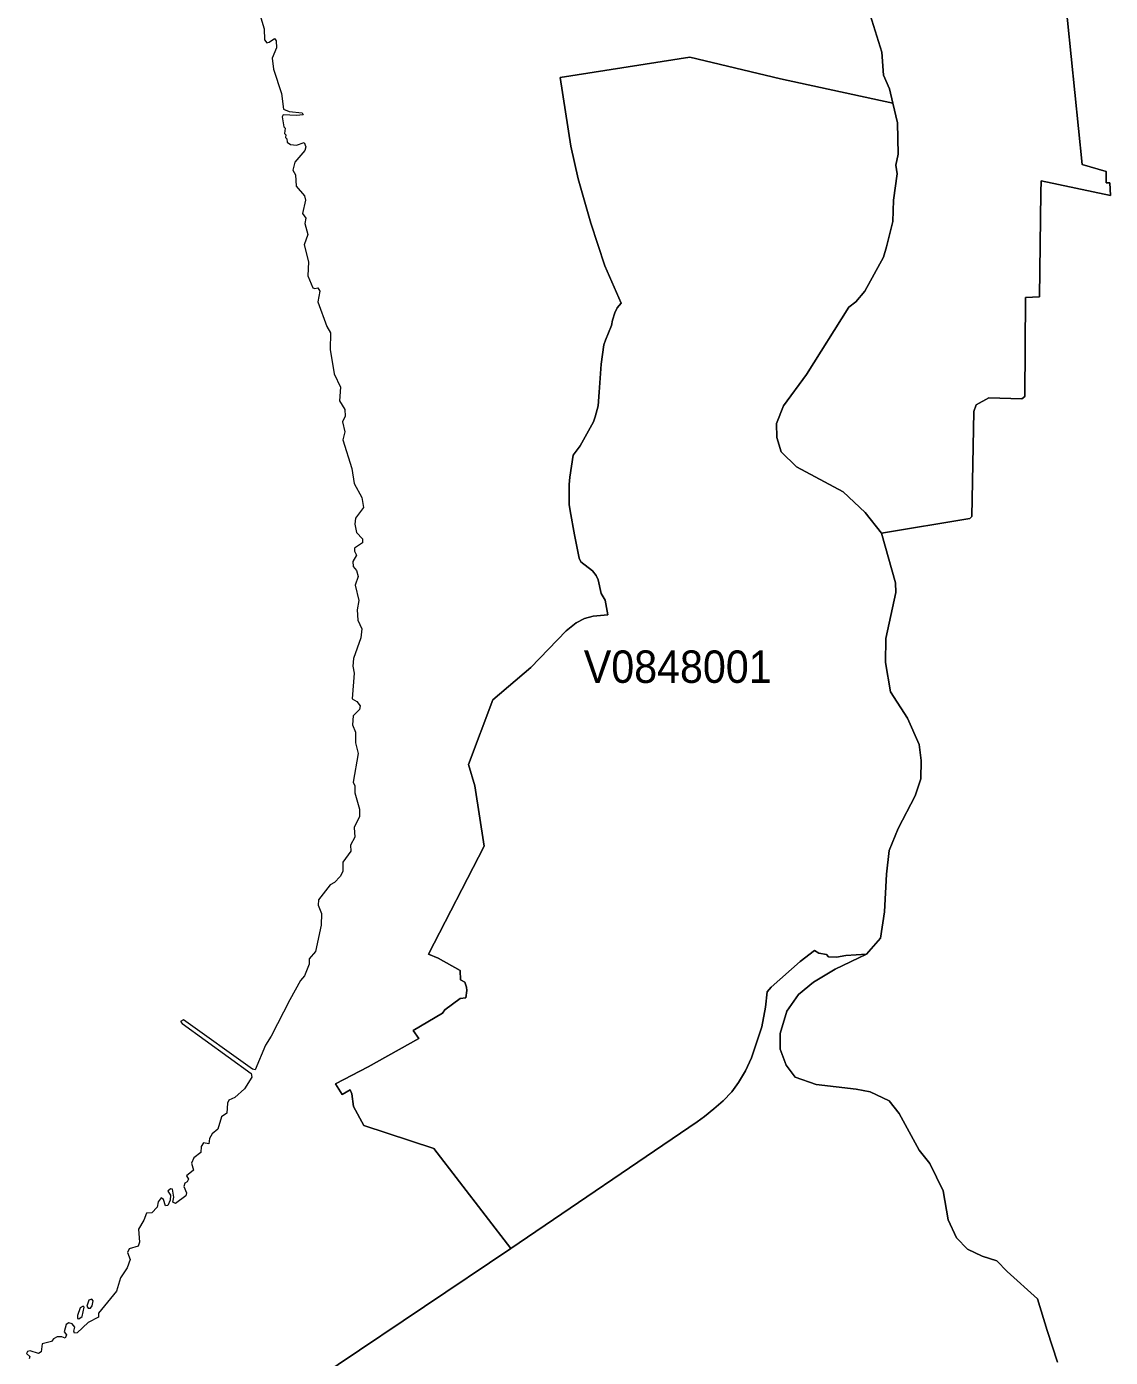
# Model space of a CAD drawing. Extents: x 369010 to 735936, y 6377141 to 6616555.
# Drawn here: x 533386 to 536729, y 6460955 to 6465059 of the extents above; entities that cross this region are included whole.
import ezdxf
from ezdxf.enums import TextEntityAlignment as Align

# ---------------------------------------------------------------- set-up
doc = ezdxf.new("R2010")
doc.units = 0
doc.header["$LTSCALE"] = 40
doc.layers.add('3', color=7, linetype='Continuous', lineweight=13)
doc.layers.add('4', color=7, linetype='Continuous')

msp = doc.modelspace()

# ---------------------------------------------------------------- linework, layer by layer
at = {"layer": '3'}
for points in [[(535983.05, 6465111.49), (536023.77, 6464980.41), (536029.23, 6464909.41), (536047.27, 6464866.88), (536058.02, 6464822.69), (536072.59, 6464762.61), (536074.41, 6464665.29), (536067.46, 6464631.53), (536071.27, 6464604.89), (536060.18, 6464523.62), (536057.36, 6464458.08), (536038, 6464379.63), (536028.73, 6464347.86), (535971.96, 6464243.09), (535943.33, 6464210.32), (535922.15, 6464194.1), (535791.07, 6463985.57), (535721.06, 6463889.08), (535699.38, 6463834.63), (535700.21, 6463791.27), (535713.61, 6463747.91), (535760.28, 6463701.23), (535904.44, 6463624.44), (535972.96, 6463560.06), (536022.77, 6463496.34), (536294.86, 6463542.35), (536301.32, 6463547.65), (536307.94, 6463871.7), (536315.05, 6463892.39), (536353.78, 6463914.4), (536455.23, 6463910.6), (536464.83, 6463917.71), (536466.49, 6464223.56), (536510.51, 6464225.38), (536514.32, 6464547.29), (536515.64, 6464583.54), (536728.81, 6464537.69), (536727.49, 6464577.08), (536715.9, 6464577.08), (536715.9, 6464612), (536642.25, 6464633.35), (536585.15, 6465189.45)], [(536585.15, 6465189.45), (536642.25, 6464633.35), (536715.9, 6464612), (536715.9, 6464577.08), (536727.49, 6464577.08), (536728.81, 6464537.69), (536515.64, 6464583.54), (536514.32, 6464547.29), (536510.51, 6464225.38), (536466.49, 6464223.56), (536464.83, 6463917.71), (536455.23, 6463910.6), (536353.78, 6463914.4), (536315.05, 6463892.39), (536307.94, 6463871.7), (536301.32, 6463547.65), (536294.86, 6463542.35), (536022.77, 6463496.34), (536065.64, 6463343.08), (536066.63, 6463314.12), (536036.67, 6463171.46), (536034.85, 6463097.64), (536050.91, 6463006.78), (536102.55, 6462926.01), (536138.63, 6462845.25), (536145.58, 6462795.26), (536143.76, 6462739.49), (536127.04, 6462686.36), (536074.08, 6462586.23), (536046.77, 6462517.55), (536038.5, 6462444.56), (536032.54, 6462329.21), (536019.96, 6462247.12), (535976.1, 6462197.8), (535879.78, 6462151.62), (535812.75, 6462111.4), (535767.07, 6462073.67), (535730.66, 6462022.36), (535710.47, 6461953.68), (535710.8, 6461905.18), (535729.33, 6461855.7), (535756.48, 6461819.29), (535821.19, 6461796.61), (535944.82, 6461781.88), (535987.69, 6461773.61), (536046.77, 6461745.47), (536077.72, 6461707.24), (536139.45, 6461594.04), (536171.89, 6461552.16), (536213.43, 6461468.09), (536228.16, 6461378.55), (536254.48, 6461323.27), (536288.57, 6461288.19), (536333.26, 6461266.84), (536378.94, 6461252.6), (536410.88, 6461219.34), (536504.06, 6461135.43), (536534.01, 6461037.12), (536565.79, 6460940.13)], [(534081.25, 6460753.77), (534879.14, 6461291), (534642.3, 6461598.84), (534425.99, 6461669.67), (534394.71, 6461727.93), (534389.58, 6461767.32), (534383.79, 6461779.73), (534359.13, 6461765.5), (534338.44, 6461798.43), (534440.06, 6461850.9), (534595.47, 6461937.95), (534578.09, 6461962.61), (534669.28, 6462016.24), (534676.4, 6462026.83), (534723.07, 6462061.09), (534740.45, 6462063.74), (534743.76, 6462085.75), (534743.1, 6462096.67), (534737.3, 6462111.57), (534724.39, 6462119.35), (534723.73, 6462147.81), (534655.54, 6462186.38), (534625.75, 6462198.13), (534797.22, 6462531.45), (534768.42, 6462717.48), (534749.55, 6462783.51), (534824.36, 6462982.95), (534941.53, 6463082.25), (535050.27, 6463195.62), (535081.22, 6463220.28), (535106.54, 6463233.19), (535134.02, 6463240.14), (535178.54, 6463244.77), (535170.26, 6463289.96), (535157.85, 6463310.15), (535148.91, 6463352.85), (535143.12, 6463365.76), (535131.37, 6463379.99), (535095.78, 6463408.46), (535090.49, 6463419.55), (535075.59, 6463491.37), (535062.52, 6463565.19), (535060.04, 6463584.55), (535059.7, 6463646.29), (535061.69, 6463668.96), (535072.12, 6463736.98), (535093.47, 6463766.11), (535134.35, 6463839.6), (535140.14, 6463855.15), (535148.58, 6463888.92), (535152.39, 6463931.62), (535158.18, 6464018.34), (535166.95, 6464077.42), (535171.42, 6464091.66), (535190.29, 6464137.01), (535192.77, 6464153.72), (535199.89, 6464175.73), (535207.67, 6464191.95), (535219.75, 6464206.02), (535169.27, 6464320.72), (535126.57, 6464452.79), (535087.67, 6464589.16), (535064.34, 6464690.12), (535031.4, 6464901.97), (535431.26, 6464964.19), (535710.96, 6464898.16), (536058.02, 6464822.69), (536047.27, 6464866.88), (536029.23, 6464909.41), (536023.77, 6464980.41), (535983.05, 6465111.49)], [(534108.39, 6465085.67), (534118.98, 6465052.41), (534120.3, 6465017.82), (534126.92, 6465008.88), (534134.54, 6465010.7), (534150.43, 6465022.62), (534155.39, 6465015), (534157.21, 6464993.82), (534143.81, 6464961.38), (534147.78, 6464927.12), (534172.77, 6464852.15), (534178.89, 6464804.65), (534196.27, 6464797.53), (534236.16, 6464792.73), (534239.3, 6464787.27), (534218.45, 6464784.29), (534177.07, 6464786.94), (534174.09, 6464780.65), (534179.39, 6464750.03), (534183.36, 6464745.23), (534181.54, 6464729.68), (534185.51, 6464724.71), (534184.69, 6464717.26), (534189.15, 6464712.3), (534189.98, 6464702.04), (534199.75, 6464695.42), (534218.45, 6464693.6), (534241.95, 6464701.71), (534247.74, 6464688.3), (534244.6, 6464676.71), (534213.15, 6464641.3), (534206.86, 6464615.97), (534215.8, 6464601.24), (534217.95, 6464567.15), (534243.27, 6464536.53), (534246.42, 6464524.12), (534236.65, 6464482.74), (534247.25, 6464468.18), (534244.1, 6464451.3), (534253.53, 6464417.54), (534242.45, 6464385.92), (534255.69, 6464333.13), (534253.04, 6464290.1), (534268.6, 6464253.69), (534275.22, 6464251.04), (534284.48, 6464252.86), (534290.28, 6464242.6), (534284.15, 6464209.66), (534312.12, 6464134.19), (534323.21, 6464114.33), (534322.22, 6464063.19), (534334.3, 6463988.22), (534354.33, 6463946.51), (534351.18, 6463904.31), (534367.57, 6463878.49), (534368.39, 6463857.63), (534359.95, 6463839.93), (534368.06, 6463809.31), (534360.95, 6463784.81), (534389.25, 6463696.1), (534396.36, 6463649.43), (534420.03, 6463606.4), (534425.33, 6463575.78), (534400.5, 6463543.34), (534398.68, 6463524.31), (534403.98, 6463498.49), (534421.69, 6463479.46), (534422.18, 6463467.05), (534397.69, 6463450.5), (534397.36, 6463441.23), (534403.48, 6463428.32), (534392.06, 6463409.28), (534393.39, 6463394.22), (534403.98, 6463381.81), (534408.78, 6463362.61), (534399.01, 6463335.97), (534410.6, 6463288.47), (534405.3, 6463260.5), (534407.95, 6463228.06), (534420.36, 6463201.58), (534417.22, 6463173.44), (534394.21, 6463110.05), (534392.06, 6463086.55), (534396.03, 6463064.71), (534390.24, 6462985.76), (534404.47, 6462977.32), (534415.07, 6462964.41), (534413.25, 6462953.32), (534393.39, 6462933.3), (534391.57, 6462905.82), (534400.01, 6462882.65), (534400.83, 6462849.88), (534408.45, 6462816.61), (534393.72, 6462729.06)], [(534879.14, 6461291), (535454.43, 6461681.42), (535477.11, 6461697.64), (535506.23, 6461720.98), (535534.04, 6461745.47), (535561.18, 6461774.11), (535581.87, 6461802.57), (535603.88, 6461838.16), (535621.76, 6461878.04), (535654.03, 6461973.87), (535664.95, 6462034.61), (535670.58, 6462082.27), (535682.33, 6462096.51), (535772.2, 6462176.11), (535816.72, 6462209.71), (535829.46, 6462201.44), (535852.8, 6462197.63), (535859.25, 6462190.51), (535884.41, 6462188.53), (535912.88, 6462193.66), (535976.1, 6462197.8), (536019.96, 6462247.12), (536032.54, 6462329.21), (536038.5, 6462444.56), (536046.77, 6462517.55), (536074.08, 6462586.23), (536127.04, 6462686.36), (536143.76, 6462739.49), (536145.58, 6462795.26), (536138.63, 6462845.25), (536102.55, 6462926.01), (536050.91, 6463006.78), (536034.85, 6463097.64), (536036.67, 6463171.46), (536066.63, 6463314.12), (536065.64, 6463343.08), (536022.77, 6463496.34), (535972.96, 6463560.06), (535904.44, 6463624.44), (535760.28, 6463701.23), (535713.61, 6463747.91), (535700.21, 6463791.27), (535699.38, 6463834.63), (535721.06, 6463889.08), (535791.07, 6463985.57), (535922.15, 6464194.1), (535943.33, 6464210.32), (535971.96, 6464243.09), (536028.73, 6464347.86), (536038, 6464379.63), (536057.36, 6464458.08), (536060.18, 6464523.62), (536071.27, 6464604.89), (536067.46, 6464631.53), (536074.41, 6464665.29), (536072.59, 6464762.61), (536058.02, 6464822.69), (535710.96, 6464898.16), (535431.26, 6464964.19), (535031.4, 6464901.97), (535064.34, 6464690.12), (535087.67, 6464589.16), (535126.57, 6464452.79), (535169.27, 6464320.72), (535219.75, 6464206.02), (535207.67, 6464191.95), (535199.89, 6464175.73), (535192.77, 6464153.72), (535190.29, 6464137.01), (535171.42, 6464091.66), (535166.95, 6464077.42), (535158.18, 6464018.34), (535152.39, 6463931.62), (535148.58, 6463888.92), (535140.14, 6463855.15), (535134.35, 6463839.6), (535093.47, 6463766.11), (535072.12, 6463736.98), (535061.69, 6463668.96), (535059.7, 6463646.29), (535060.04, 6463584.55), (535062.52, 6463565.19), (535075.59, 6463491.37), (535090.49, 6463419.55), (535095.78, 6463408.46), (535131.37, 6463379.99), (535143.12, 6463365.76), (535148.91, 6463352.85), (535157.85, 6463310.15), (535170.26, 6463289.96), (535178.54, 6463244.77), (535134.02, 6463240.14), (535106.54, 6463233.19), (535081.22, 6463220.28), (535050.27, 6463195.62), (534941.53, 6463082.25), (534824.36, 6462982.95), (534749.55, 6462783.51), (534768.42, 6462717.48), (534797.22, 6462531.45)], [(534393.72, 6462729.06), (534398.19, 6462717.15), (534398.68, 6462695.8), (534412.92, 6462645.65), (534412.92, 6462622.98), (534396.36, 6462588.88), (534398.68, 6462559.09), (534385.28, 6462534.6), (534386.27, 6462515.56), (534361.77, 6462482.3), (534361.28, 6462453.33), (534353, 6462437.94), (534335.62, 6462419.24), (534321.89, 6462411.63), (534285.97, 6462365.45), (534284.98, 6462349.56), (534295.74, 6462323.74), (534294.25, 6462287.83), (534277.53, 6462206.57), (534258, 6462183.89), (534257.51, 6462167.51), (534242.78, 6462131.59), (534231.36, 6462116.86), (534197.59, 6462056.95), (534140.5, 6461945.57), (534122.62, 6461917.1), (534091.01, 6461841.63), (534082.57, 6461843.78), (533869.9, 6461996.05), (533861.12, 6461990.75), (533865.59, 6461984.63), (534079.09, 6461830.54), (534080.42, 6461818.63), (534058.57, 6461782.55), (534028.45, 6461756.4), (534009.42, 6461748.45), (534005.78, 6461739.02), (534003.62, 6461707.57), (533987.07, 6461696.81), (533975.98, 6461658.25), (533958.28, 6461644.02), (533950.33, 6461629.45), (533948.01, 6461613.4), (533932.13, 6461616.05), (533924.18, 6461604.96), (533923.19, 6461586.42), (533901.84, 6461569.87), (533894.89, 6461553.49), (533900.51, 6461532.14), (533879.66, 6461514.93), (533885.45, 6461503.84), (533880.99, 6461495.73), (533874.37, 6461491.76), (533870.89, 6461481.49), (533879.66, 6461461.96), (533877.01, 6461453.19), (533845.57, 6461429.69), (533836.63, 6461433.17), (533839.77, 6461448.72), (533836.3, 6461473.05), (533830.01, 6461474.54), (533821.57, 6461466.93), (533829.51, 6461454.52), (533828.69, 6461439.79), (533822.07, 6461423.4), (533814.95, 6461422.08), (533808.66, 6461442.1), (533801.21, 6461446.9), (533792.28, 6461433.99), (533788.3, 6461418.11), (533772.75, 6461400.4), (533755.86, 6461399.07), (533747.92, 6461377.72), (533731.04, 6461350.08), (533734.51, 6461310.2), (533729.71, 6461297.29), (533702.24, 6461289.34), (533697.77, 6461278.26), (533705.22, 6461256.41), (533696.45, 6461230.76), (533675.93, 6461200.14), (533663.51, 6461158.76), (533608.07, 6461090.9), (533608.07, 6461078.82), (533575.63, 6461062.44), (533541.87, 6461030), (533533.43, 6461029.17), (533531.28, 6461035.79), (533534.42, 6461047.87), (533526.81, 6461057.97), (533516.55, 6461061.11), (533508.6, 6461056.31), (533501.48, 6461033.14), (533509.43, 6461023.88), (533505.46, 6461014.11), (533494.37, 6461018.08), (533480.13, 6461018.08), (533469.54, 6461012.29), (533462.92, 6461003.85), (533434.46, 6460996.4)], [(534797.22, 6462531.45), (534625.75, 6462198.13), (534655.54, 6462186.38), (534723.73, 6462147.81), (534724.39, 6462119.35), (534737.3, 6462111.57), (534743.1, 6462096.67), (534743.76, 6462085.75), (534740.45, 6462063.74), (534723.07, 6462061.09), (534676.4, 6462026.83), (534669.28, 6462016.24), (534578.09, 6461962.61), (534595.47, 6461937.95), (534440.06, 6461850.9), (534338.44, 6461798.43), (534359.13, 6461765.5), (534383.79, 6461779.73), (534389.58, 6461767.32), (534394.71, 6461727.93), (534425.99, 6461669.67), (534642.3, 6461598.84), (534879.14, 6461291)], [(536254.48, 6461323.27), (536228.16, 6461378.55), (536213.43, 6461468.09), (536171.89, 6461552.16), (536139.45, 6461594.04), (536077.72, 6461707.24), (536046.77, 6461745.47), (535987.69, 6461773.61), (535944.82, 6461781.88), (535821.19, 6461796.61), (535756.48, 6461819.29), (535729.33, 6461855.7), (535710.8, 6461905.18), (535710.47, 6461953.68), (535730.66, 6462022.36), (535767.07, 6462073.67), (535812.75, 6462111.4), (535879.78, 6462151.62), (535976.1, 6462197.8), (535912.88, 6462193.66), (535884.41, 6462188.53), (535859.25, 6462190.51), (535852.8, 6462197.63), (535829.46, 6462201.44), (535816.72, 6462209.71), (535772.2, 6462176.11), (535682.33, 6462096.51), (535670.58, 6462082.27), (535664.95, 6462034.61), (535654.03, 6461973.87), (535621.76, 6461878.04), (535603.88, 6461838.16), (535581.87, 6461802.57), (535561.18, 6461774.11), (535534.04, 6461745.47), (535506.23, 6461720.98), (535477.11, 6461697.64), (535454.43, 6461681.42), (534879.14, 6461291)], [(536565.79, 6460940.13), (536534.01, 6461037.12), (536504.06, 6461135.43), (536410.88, 6461219.34), (536378.94, 6461252.6), (536333.26, 6461266.84), (536288.57, 6461288.19), (536254.48, 6461323.27)], [(534879.14, 6461291), (534081.25, 6460753.77)], [(533434.46, 6460996.4), (533431.31, 6460971.91), (533422.87, 6460966.61), (533397.22, 6460974.56), (533389.27, 6460972.73), (533386.13, 6460966.61), (533396.22, 6460957.67), (533394.07, 6460950.56)]]:
    msp.add_lwpolyline(points, dxfattribs=at)
for points in [[(533560.07, 6461113.08), (533551.3, 6461107.79), (533542.86, 6461083.79), (533543.19, 6461074.85), (533547.66, 6461073.2), (533557.92, 6461080.31), (533563.71, 6461109.11)], [(533587.71, 6461134.43), (533578.28, 6461130.79), (533571.66, 6461112.25), (533575.63, 6461106.79), (533582.75, 6461106.46), (533588.04, 6461113.58), (533591.19, 6461129.47)]]:
    msp.add_lwpolyline(points, close=True, dxfattribs=at)

# ---------------------------------------------------------------- texts
at = {"layer": '4', "width": 0.95}
msp.add_text('V0848001', height=100, dxfattribs=at).set_placement((535394.34, 6463034.92), align=Align.CENTER)

doc.saveas('drawing.dxf')
